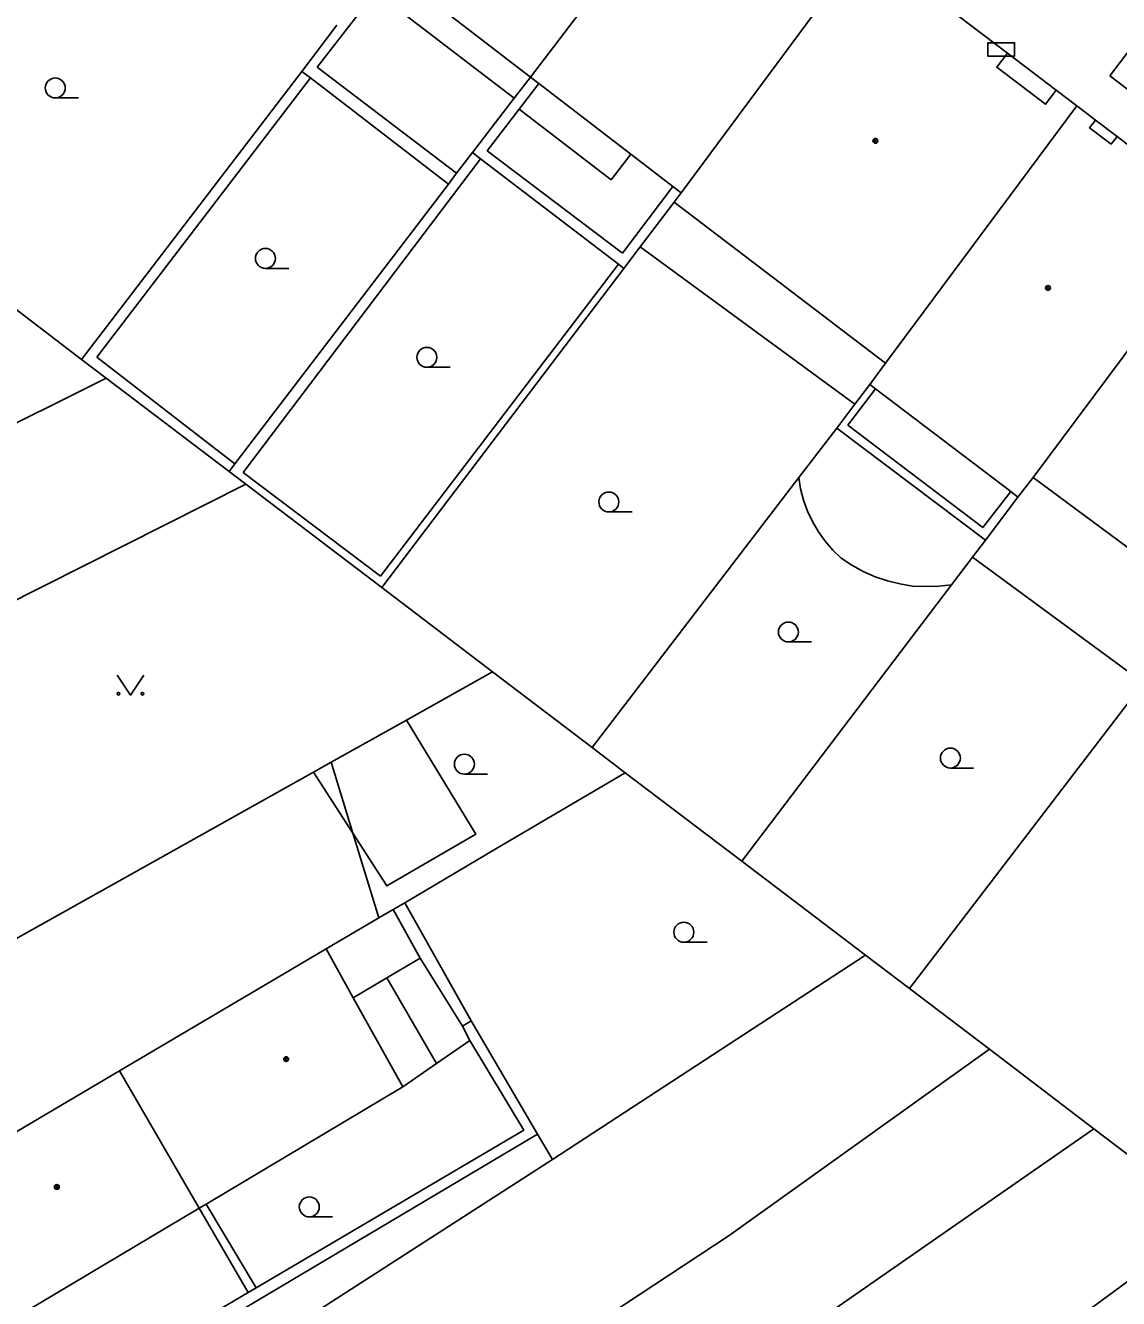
# Model space of a CAD drawing. Extents: x -595546 to -593986, y -1160845 to -1159202.
# Drawn here: x -595243.02 to -595201.93, y -1160783.85 to -1160735.97 of the extents above; entities that cross this region are included whole.
import ezdxf

# ---------------------------------------------------------------- set-up
doc = ezdxf.new("R2010")
doc.units = 0
for name, color, linetype in [('DOP - budovy nerozlisene - VP', 7, 'Continuous'), ('DOP - kresba z DSPS bez souradnic', 7, 'Continuous'), ('DOP - ploty', 7, 'Continuous'), ('DOP - rozhrani ploch obecne', 7, 'Continuous'), ('Level 24', 7, 'Continuous'), ('Level 36', 7, 'Continuous'), ('Level 39', 7, 'Continuous'), ('TM - budovy zdene_ betonove - NP', 7, 'Continuous'), ('TM - budovy zdene_ betonove - VP', 7, 'Continuous'), ('TM - chodniky - VP', 7, 'Continuous'), ('TM - letecke snimky - pomocna linie', 7, 'Continuous')]:
    doc.layers.add(name, color=color, linetype=linetype)

msp = doc.modelspace()

# ---------------------------------------------------------------- linework, layer by layer
at = {"layer": 'DOP - budovy nerozlisene - VP'}
for points in [[(-595231.72, -1160770.7), (-595239.48, -1160775.28)], [(-595230.7, -1160772.54), (-595231.72, -1160770.7)], [(-595228.84, -1160775.88), (-595230.7, -1160772.54)], [(-595239.48, -1160775.28), (-595247.22, -1160779.84)], [(-595239.48, -1160775.28), (-595236.49, -1160780.45)], [(-595228.84, -1160775.88), (-595236.23, -1160780.29)], [(-595236.23, -1160780.29), (-595236.49, -1160780.45)], [(-595236.49, -1160780.45), (-595244.29, -1160785.09)]]:
    msp.add_lwpolyline(points, dxfattribs=at)
at = {"layer": 'DOP - kresba z DSPS bez souradnic'}
for points in [[(-595232.05, -1160737.54), (-595229.86, -1160734.71)], [(-595229.86, -1160734.71), (-595224.65, -1160738.71)], [(-595226.82, -1160741.53), (-595232.05, -1160737.54)], [(-595232.31, -1160737.94), (-595240.34, -1160748.45)], [(-595223.72, -1160738.15), (-595224.46, -1160739.12)], [(-595224.46, -1160739.12), (-595225.66, -1160740.68)], [(-595224.46, -1160739.12), (-595221, -1160741.78)], [(-595225.92, -1160740.98), (-595234.84, -1160752.78)], [(-595225.66, -1160740.68), (-595220.58, -1160744.53)], [(-595221, -1160741.78), (-595220.26, -1160740.81)], [(-595220.58, -1160744.53), (-595218.69, -1160742.02)], [(-595229.67, -1160756.68), (-595220.73, -1160744.95)], [(-595240.34, -1160748.45), (-595235.15, -1160752.46)], [(-595211.06, -1160749.63), (-595212.11, -1160751)], [(-595212.11, -1160751), (-595207.03, -1160754.85)], [(-595234.84, -1160752.78), (-595229.67, -1160756.68)], [(-595207.03, -1160754.85), (-595205.98, -1160753.5)], [(-595207.42, -1160755.96), (-595200.99, -1160760.69)], [(-595228.18, -1160771.04), (-595229.2, -1160769.22)], [(-595226.26, -1160773.4), (-595228.76, -1160768.96)], [(-595229.43, -1160771.78), (-595228.18, -1160771.04)], [(-595226.59, -1160773.6), (-595228.18, -1160771.04)], [(-595229.43, -1160771.78), (-595230.7, -1160772.54)], [(-595227.57, -1160775), (-595229.43, -1160771.78)], [(-595226.31, -1160774.14), (-595224.28, -1160777.51)], [(-595224.28, -1160777.51), (-595234.35, -1160783.44)], [(-595234.35, -1160783.44), (-595236.23, -1160780.29)], [(-595234.65, -1160783.62), (-595236.49, -1160780.45)], [(-595248.05, -1160791.53), (-595234.65, -1160783.62)], [(-595234.65, -1160783.62), (-595234.35, -1160783.44)]]:
    msp.add_lwpolyline(points, dxfattribs=at)
at = {"layer": 'DOP - ploty'}
for points in [[(-595246.88, -1160793.86), (-595223.21, -1160778.62)], [(-595218.61, -1160795.72), (-595198.39, -1160780.85)]]:
    msp.add_lwpolyline(points, dxfattribs=at)
at = {"layer": 'DOP - rozhrani ploch obecne'}
for points in [[(-595232.63, -1160737.7), (-595231.31, -1160735.96)], [(-595240.91, -1160748.53), (-595232.63, -1160737.7)], [(-595232.63, -1160737.7), (-595232.31, -1160737.94)], [(-595232.31, -1160737.94), (-595227.12, -1160741.94)], [(-595224.04, -1160737.91), (-595224.65, -1160738.71)], [(-595224.65, -1160738.71), (-595226.22, -1160740.75)], [(-595226.22, -1160740.75), (-595226.82, -1160741.53)], [(-595226.22, -1160740.75), (-595225.92, -1160740.98)], [(-595225.92, -1160740.98), (-595220.73, -1160744.95)], [(-595226.82, -1160741.53), (-595227.12, -1160741.94)], [(-595227.12, -1160741.94), (-595235.15, -1160752.46)], [(-595219.91, -1160744.3), (-595218.64, -1160742.62)], [(-595220.52, -1160745.11), (-595219.91, -1160744.3)], [(-595219.91, -1160744.3), (-595211.84, -1160750.21)], [(-595240.91, -1160748.53), (-595245.16, -1160745.29)], [(-595220.52, -1160745.11), (-595229.62, -1160757.11)], [(-595220.73, -1160744.95), (-595220.52, -1160745.11)], [(-595239.99, -1160749.23), (-595240.91, -1160748.53)], [(-595239.99, -1160749.23), (-595290.02, -1160774.19)], [(-595235.36, -1160752.74), (-595239.99, -1160749.23)], [(-595211.84, -1160750.21), (-595211.28, -1160749.47)], [(-595211.84, -1160750.21), (-595212.52, -1160751.11)], [(-595212.52, -1160751.11), (-595213.95, -1160752.97)], [(-595212.52, -1160751.11), (-595206.93, -1160755.32)], [(-595235.15, -1160752.46), (-595235.36, -1160752.74)], [(-595235.36, -1160752.74), (-595234.73, -1160753.22)], [(-595213.95, -1160752.97), (-595221.72, -1160763.12)], [(-595234.73, -1160753.22), (-595249.99, -1160760.9)], [(-595234.73, -1160753.22), (-595229.62, -1160757.11)], [(-595206.93, -1160755.32), (-595205.71, -1160753.71)], [(-595206.93, -1160755.32), (-595207.42, -1160755.96)], [(-595207.42, -1160755.96), (-595208.21, -1160757)], [(-595229.62, -1160757.11), (-595225.46, -1160760.28)], [(-595208.21, -1160757), (-595216.09, -1160767.4)], [(-595225.46, -1160760.28), (-595228.69, -1160762.09)], [(-595225.46, -1160760.28), (-595221.72, -1160763.12)], [(-595209.79, -1160772.18), (-595200.99, -1160760.69)], [(-595228.69, -1160762.09), (-595231.53, -1160763.68)], [(-595221.72, -1160763.12), (-595220.47, -1160764.07)], [(-595232.19, -1160764.05), (-595244.45, -1160770.91)], [(-595231.53, -1160763.68), (-595232.19, -1160764.05)], [(-595230.71, -1160766.35), (-595231.53, -1160763.68)], [(-595220.47, -1160764.07), (-595225.27, -1160766.9)], [(-595220.47, -1160764.07), (-595216.09, -1160767.4)], [(-595229.73, -1160769.53), (-595230.71, -1160766.35)], [(-595225.27, -1160766.9), (-595228.76, -1160768.96)], [(-595216.09, -1160767.4), (-595211.44, -1160770.93)], [(-595229.2, -1160769.22), (-595229.73, -1160769.53)], [(-595228.76, -1160768.96), (-595229.2, -1160769.22)], [(-595229.73, -1160769.53), (-595231.72, -1160770.7)], [(-595211.44, -1160770.93), (-595223.21, -1160778.62)], [(-595211.44, -1160770.93), (-595209.79, -1160772.18)], [(-595206.78, -1160774.47), (-595209.79, -1160772.18)], [(-595226.26, -1160773.4), (-595226.59, -1160773.6)], [(-595226.59, -1160773.6), (-595226.31, -1160774.14)], [(-595223.77, -1160777.66), (-595226.26, -1160773.4)], [(-595226.31, -1160774.14), (-595227.57, -1160775)], [(-595216.57, -1160781.47), (-595206.78, -1160774.47)], [(-595206.78, -1160774.47), (-595202.86, -1160777.46)], [(-595227.57, -1160775), (-595228.84, -1160775.88)], [(-595202.86, -1160777.46), (-595228.66, -1160795.4)], [(-595200.21, -1160779.47), (-595202.86, -1160777.46)], [(-595247.43, -1160791.71), (-595223.77, -1160777.66)], [(-595223.21, -1160778.62), (-595223.77, -1160777.66)], [(-595259.61, -1160809.86), (-595216.57, -1160781.47)]]:
    msp.add_lwpolyline(points, dxfattribs=at)
at = {"layer": 'Level 24'}
msp.add_lwpolyline([(-595206.838, -1160737.119), (-595205.838, -1160737.119), (-595205.838, -1160736.619), (-595206.838, -1160736.619)], close=True, dxfattribs=at)
at = {"layer": 'Level 36'}
for p, q in [((-595241.9, -1160738.695), (-595241.025, -1160738.695)), ((-595234, -1160745.105), (-595233.125, -1160745.105)), ((-595227.93, -1160748.825), (-595227.055, -1160748.825)), ((-595221.09, -1160754.265), (-595220.215, -1160754.265)), ((-595214.34, -1160759.155), (-595213.465, -1160759.155)), ((-595208.25, -1160763.895), (-595207.375, -1160763.895)), ((-595226.52, -1160764.125), (-595225.645, -1160764.125)), ((-595218.27, -1160770.445), (-595217.395, -1160770.445)), ((-595232.35, -1160780.775), (-595231.475, -1160780.775))]:
    msp.add_line(p, q, dxfattribs=at)
msp.add_lwpolyline([(-595239.57, -1160760.4), (-595239.07, -1160761.15), (-595238.57, -1160760.4)], dxfattribs=at)
for centre, radius in [((-595241.9, -1160738.32), 0.375), ((-595234, -1160744.73), 0.375), ((-595227.93, -1160748.45), 0.375), ((-595221.09, -1160753.89), 0.375), ((-595214.34, -1160758.78), 0.375), ((-595239.52, -1160761.1), 0.05), ((-595238.621, -1160761.1), 0.05), ((-595226.52, -1160763.75), 0.375), ((-595208.25, -1160763.52), 0.375), ((-595218.27, -1160770.07), 0.375), ((-595232.35, -1160780.4), 0.375)]:
    msp.add_circle(centre, radius, dxfattribs=at)
at = {"layer": 'Level 39'}
for centre, radius in [((-595211.07, -1160740.31), 0.09), ((-595211.07, -1160740.31), 0.0398), ((-595204.58, -1160745.84), 0.09), ((-595204.58, -1160745.84), 0.0398), ((-595233.22, -1160774.84), 0.09), ((-595233.22, -1160774.84), 0.0398), ((-595241.84, -1160779.65), 0.09), ((-595241.84, -1160779.65), 0.0398)]:
    msp.add_circle(centre, radius, dxfattribs=at)
at = {"layer": 'TM - budovy zdene_ betonove - NP'}
for points in [[(-595204.27, -1160738.4), (-595204.67, -1160738.93), (-595206.51, -1160737.54), (-595206.1, -1160737.01)], [(-595201.98, -1160740.14), (-595202.21, -1160740.43), (-595203.02, -1160739.82), (-595202.79, -1160739.53)]]:
    msp.add_lwpolyline(points, dxfattribs=at)
at = {"layer": 'TM - budovy zdene_ betonove - VP'}
for points in [[(-595217, -1160728.69), (-595224.04, -1160737.91)], [(-595218.37, -1160742.26), (-595211.46, -1160732.94)], [(-595224.04, -1160737.91), (-595229.55, -1160733.67)], [(-595208.89, -1160734.89), (-595206.1, -1160737.01)], [(-595206.1, -1160737.01), (-595204.27, -1160738.4)], [(-595223.72, -1160738.15), (-595224.04, -1160737.91)], [(-595220.26, -1160740.81), (-595223.72, -1160738.15)], [(-595204.27, -1160738.4), (-595203.5, -1160738.99)], [(-595210.69, -1160748.67), (-595203.5, -1160738.99)], [(-595203.5, -1160738.99), (-595203.18, -1160739.23)], [(-595203.18, -1160739.23), (-595202.79, -1160739.53)], [(-595202.79, -1160739.53), (-595201.98, -1160740.14)], [(-595201.98, -1160740.14), (-595201.6, -1160740.43), (-595201.12, -1160740.8), (-595198.57, -1160742.74), (-595198.08, -1160743.1), (-595197.89, -1160743.25)], [(-595218.69, -1160742.02), (-595220.26, -1160740.81)], [(-595218.37, -1160742.26), (-595218.69, -1160742.02)], [(-595218.64, -1160742.62), (-595218.37, -1160742.26)], [(-595210.69, -1160748.67), (-595218.64, -1160742.62)], [(-595205.14, -1160752.97), (-595197.89, -1160743.25)], [(-595211.28, -1160749.47), (-595210.69, -1160748.67)], [(-595211.06, -1160749.63), (-595211.28, -1160749.47)], [(-595205.98, -1160753.5), (-595211.06, -1160749.63)], [(-595205.71, -1160753.71), (-595205.14, -1160752.97)], [(-595198.72, -1160757.72), (-595205.14, -1160752.97)], [(-595205.71, -1160753.71), (-595205.98, -1160753.5)]]:
    msp.add_lwpolyline(points, dxfattribs=at)
at = {"layer": 'TM - chodniky - VP'}
for points in [[(-595200.82, -1160735.97), (-595202.25, -1160737.87)], [(-595202.25, -1160737.87), (-595190.41, -1160746.86), (-595189.05, -1160744.91)]]:
    msp.add_lwpolyline(points, dxfattribs=at)
at = {"layer": 'TM - letecke snimky - pomocna linie'}
for points in [[(-595213.95, -1160752.97), (-595213.88, -1160753.4), (-595213.77, -1160753.82), (-595213.62, -1160754.24), (-595213.43, -1160754.63), (-595213.21, -1160755.01), (-595212.96, -1160755.36), (-595212.67, -1160755.7), (-595212.36, -1160756)], [(-595212.36, -1160756), (-595211.96, -1160756.27), (-595211.53, -1160756.51), (-595211.08, -1160756.7), (-595210.62, -1160756.86), (-595210.15, -1160756.97), (-595209.67, -1160757.05), (-595209.18, -1160757.07), (-595208.69, -1160757.06), (-595208.21, -1160757)], [(-595230.71, -1160766.35), (-595229.43, -1160768.33), (-595226.09, -1160766.38), (-595228.69, -1160762.09)], [(-595232.19, -1160764.05), (-595230.71, -1160766.35)]]:
    msp.add_lwpolyline(points, dxfattribs=at)

doc.saveas('drawing.dxf')
